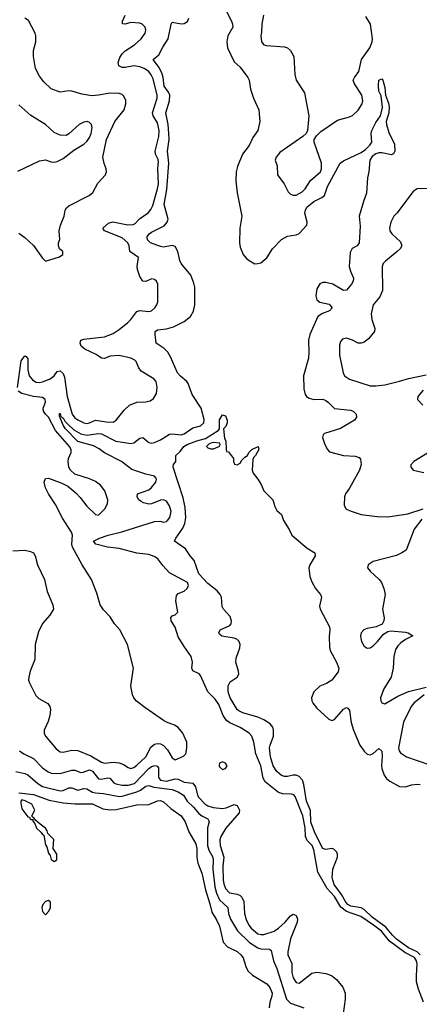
# Model space of a CAD drawing. Header units: inches. Extents: x 1603819 to 1745079, y 385938 to 533966.
# Tile 306 of 561: x 1731716 to 1734424, y 410115 to 416780. Entities that reach past the tile are written whole.
import ezdxf

# ---------------------------------------------------------------- set-up
doc = ezdxf.new("R2010")
doc.units = ezdxf.units.IN
doc.header["$MEASUREMENT"] = 0
doc.layers.add('B7431', color=7, linetype='Continuous')

msp = doc.modelspace()

# ---------------------------------------------------------------- linework, layer by layer
at = {"layer": 'B7431', "color": 5}
for points, elevation in [([(1731700.9, 414290), (1731726.7, 414470), (1731750, 414504.8), (1731760, 414500), (1731770, 414484.9), (1731770.3, 414410), (1731780.9, 414370), (1731802.2, 414342.2), (1731826.8, 414326.8), (1731850, 414324.5), (1731870, 414328.8), (1731922.5, 414350), (1731949.9, 414370), (1731970, 414397.6), (1731990, 414402.7), (1732010, 414384.1), (1732019.4, 414359.4), (1732037, 414230), (1732071.6, 414110), (1732090, 414085.8), (1732110, 414071.7), (1732150, 414051.5), (1732170, 414047.5), (1732190, 414050.9), (1732230, 414068.9), (1732302.5, 414057.5), (1732350, 414056), (1732369.8, 414070.2), (1732423.7, 414136.3), (1732460.5, 414170), (1732510, 414190.2), (1732570, 414193.1), (1732599.8, 414200.2), (1732623.5, 414216.5), (1732642.4, 414250), (1732648, 414290), (1732640.5, 414330), (1732625.6, 414350), (1732540, 414400), (1732524.1, 414424.1), (1732506.2, 414466.2), (1732495.5, 414475.5), (1732468.9, 414488.9), (1732390, 414507.7), (1732330, 414501.8), (1732290, 414485.6), (1732270, 414487.9), (1732234.3, 414514.3), (1732158.4, 414550), (1732132, 414570), (1732125.1, 414590), (1732129.6, 414610), (1732150, 414618), (1732290, 414632.4), (1732350, 414656.6), (1732390, 414682.7), (1732447.8, 414730), (1732468.8, 414750), (1732510, 414805.5), (1732530, 414812.1), (1732590, 414805.4), (1732609.8, 414810.2), (1732632.6, 414830), (1732645.4, 414850), (1732651, 414870), (1732652.9, 414972.9), (1732651.5, 414990), (1732642, 415010), (1732630, 415020.7), (1732610, 415025.6), (1732571.2, 415008.8), (1732550, 415011.1), (1732530, 415041.3), (1732513.4, 415090), (1732511.4, 415110), (1732520.3, 415170), (1732462.3, 415210), (1732458, 415250), (1732449, 415270), (1732410, 415303.1), (1732289.7, 415350), (1732280.3, 415370), (1732317.5, 415402.5), (1732347.1, 415412.9), (1732449.3, 415390.7), (1732485.3, 415394.7), (1732498.6, 415401.4), (1732527.5, 415432.5), (1732587.1, 415472.9), (1732604.9, 415495.1), (1732617.2, 415522.8), (1732650, 415634.9), (1732656.1, 415670), (1732652.8, 415770), (1732657.5, 415817.5), (1732654.8, 415834.8), (1732637.1, 415870), (1732634.1, 415890), (1732658.3, 415990), (1732661.8, 416030), (1732650, 416081.4), (1732619.4, 416130), (1732614.9, 416150), (1732647.3, 416250), (1732646.3, 416270), (1732619.3, 416379.3), (1732607.7, 416407.7), (1732590, 416429), (1732558.7, 416450), (1732530, 416462), (1732490, 416467.9), (1732430, 416456.1), (1732410, 416457.5), (1732388.5, 416468.5), (1732383.2, 416490), (1732394.8, 416525.2), (1732410.6, 416549.4), (1732430.9, 416569.1), (1732493.1, 416610), (1732539.7, 416650), (1732566, 416690), (1732570.8, 416710), (1732566.5, 416730), (1732546.4, 416750), (1732530, 416756.6), (1732470, 416760.8), (1732429.7, 416749.7), (1732411.9, 416751.9), (1732412.8, 416770), (1732431.6, 416810)], 180), ([(1733116.5, 416836.5), (1733151, 416770), (1733158.9, 416750), (1733159.7, 416730), (1733126.7, 416670), (1733120.6, 416630), (1733124, 416590), (1733170, 416494.8), (1733210, 416459.1), (1733262.8, 416390), (1733270.8, 416370), (1733280.7, 416310), (1733300.7, 416250), (1733337.3, 416170), (1733342, 416090), (1733330.4, 416030), (1733296.7, 415983.3), (1733270, 415929.6), (1733226.5, 415870), (1733192.7, 415787.3), (1733183.6, 415750), (1733181.3, 415690), (1733188.5, 415608.5), (1733220.2, 415450), (1733206.7, 415370), (1733204.4, 415270), (1733210, 415241), (1733230.4, 415190), (1733250, 415166), (1733270.3, 415150.3), (1733310, 415128.5), (1733330, 415128.8), (1733350, 415135.3), (1733390, 415167), (1733429.8, 415230), (1733490, 415292.8), (1733530, 415315.7), (1733590, 415323.5), (1733610, 415333.8), (1733660.9, 415390), (1733663.7, 415410), (1733649.1, 415470), (1733651.8, 415490), (1733662.4, 415510), (1733710, 415549.1), (1733764.2, 415575.8), (1733780.8, 415590), (1733802.3, 415650), (1733887.8, 415810), (1733910, 415825.8), (1734030, 415880.1), (1734059.3, 415900.7), (1734088.2, 415930), (1734101, 415950), (1734097.6, 416010), (1734103, 416030), (1734130, 416084.9), (1734161, 416130), (1734174.3, 416185.7), (1734164.6, 416264.6), (1734150, 416295.3), (1734146.2, 416333.8), (1734150, 416370.4), (1734170, 416380.7), (1734177.1, 416370), (1734190, 416322), (1734194.4, 416270), (1734215.9, 416215.9), (1734220.3, 416190), (1734216.5, 416150), (1734199.5, 416090), (1734201.3, 416070), (1734217.5, 416017.5), (1734256.7, 415936.7), (1734257.1, 415890), (1734248.7, 415871.3), (1734235.2, 415864.8), (1734170, 415877.8), (1734150, 415878.9), (1734130, 415872.8), (1734105, 415855), (1734089.4, 415830), (1734081.5, 415750), (1734072.4, 415710), (1734066.5, 415606.5), (1734045.1, 415550), (1734016.2, 415450), (1734021.9, 415381.9), (1734015.5, 415270), (1734003.1, 415250), (1733969.6, 415230.4), (1733955, 415205), (1733948.5, 415108.5), (1733956.8, 415076.8), (1733976.9, 415030), (1733975.3, 415010), (1733964.4, 414990), (1733930.1, 414949.9), (1733910, 414946), (1733838, 414990), (1733790, 415001.2), (1733770, 415000.2), (1733750, 414991.6), (1733730, 414958.7), (1733721.6, 414910), (1733730, 414884.2), (1733750, 414868.8), (1733813.4, 414853.4), (1733832.8, 414830), (1733814.9, 414810), (1733768.4, 414791.6), (1733735.3, 414770), (1733682.7, 414650), (1733673, 414610), (1733675.8, 414530), (1733672.1, 414487.9), (1733639.5, 414370), (1733641.2, 414281.2), (1733650, 414244), (1733659.3, 414230), (1733678, 414218), (1733710, 414209), (1733770, 414210.3), (1733790, 414203.2), (1733809.4, 414189.4), (1733850, 414149.2), (1733956.7, 414136.7), (1733975.5, 414130), (1733995.8, 414110), (1733998.7, 414090), (1733983.8, 414070), (1733890, 414012.4), (1733782.2, 413977.8), (1733772.4, 413970), (1733767.8, 413952.2), (1733784.2, 413904.2), (1733802.4, 413870), (1733815.8, 413855.8), (1733910, 413829.1), (1733990, 413826.4), (1734016.7, 413816.7), (1734025.8, 413805.8), (1734030.4, 413770), (1734017.4, 413730), (1733950.8, 413609.2), (1733923.6, 413570), (1733916.1, 413550), (1733913.8, 413493.8), (1733925.5, 413470), (1733954.7, 413454.7), (1734030, 413430.2), (1734137.4, 413417.4), (1734210, 413415.8), (1734345.8, 413434.2), (1734450, 413468.5)], 160), ([(1733368.8, 416810), (1733355.6, 416750), (1733354.1, 416694.1), (1733349.2, 416670), (1733353.8, 416630), (1733370.1, 416610.1), (1733385, 416605), (1733510, 416597.1), (1733530.8, 416590.8), (1733551.5, 416571.5), (1733574, 416530), (1733579.5, 416410), (1733590, 416371.3), (1733645.5, 416285.5), (1733674, 416130), (1733666.8, 416030), (1733656, 416010), (1733634.8, 415990), (1733478.2, 415881.8), (1733452.7, 415850), (1733446.4, 415830), (1733460.9, 415790), (1733462, 415730), (1733507.3, 415670), (1733534.2, 415614.2), (1733550, 415599.1), (1733570, 415593), (1733590, 415593), (1733630, 415614.4), (1733650, 415634.9), (1733687.5, 415692.5), (1733753.8, 415750), (1733762, 415770), (1733761, 415810), (1733711.1, 415950), (1733711.6, 415970), (1733726.3, 415993.7), (1733757.5, 416022.5), (1733870, 416100.3), (1733950, 416122.6), (1733970, 416132.2), (1734010, 416166.7), (1734036, 416210), (1734041, 416230), (1734034.5, 416270), (1733982, 416350), (1733976.4, 416370), (1733984.2, 416390), (1734014.8, 416430), (1734031.1, 416510), (1734088.1, 416590), (1734104.2, 416630), (1734105.9, 416650), (1734092.7, 416750), (1734061.6, 416801.6)], 180), ([(1731710, 415334), (1731750, 415304.9), (1731810, 415250.6), (1731870, 415166), (1731890, 415146), (1731984.8, 415175.2), (1732009, 415190), (1732009.3, 415210), (1731986.6, 415230), (1731978.4, 415250), (1731978.9, 415270), (1731988.5, 415291.5), (1731982.4, 415350), (1731991.7, 415390), (1732017.3, 415450), (1732024.4, 415490), (1732033.2, 415506.8), (1732050, 415521.2), (1732186, 415590), (1732212.2, 415610), (1732246, 415674), (1732298.4, 415730), (1732304.2, 415750), (1732301.3, 415770), (1732287.5, 415807.5), (1732280.2, 415850), (1732304.1, 415970), (1732359.8, 416090), (1732423.4, 416170), (1732435, 416210), (1732434.1, 416234.1), (1732422.1, 416262.1), (1732410, 416273.3), (1732390, 416279.9), (1732330, 416282.7), (1732250, 416268.3), (1732205.6, 416265.6), (1732136.3, 416276.3), (1732070, 416296.3), (1732050, 416298), (1731990, 416289.6), (1731930, 416311.6), (1731879.2, 416359.2), (1731850, 416398), (1731823.5, 416450), (1731808.8, 416531.2), (1731808.8, 416571.2), (1731824.7, 416630), (1731825.6, 416670), (1731820.7, 416690), (1731775.1, 416775.1), (1731751.2, 416791.2)], 220), ([(1734451.7, 410130), (1734417.4, 410217.4), (1734405.8, 410265.8), (1734403.7, 410310), (1734408.7, 410388.7), (1734404.2, 410410), (1734390, 410432.1), (1734325.2, 410465.2), (1734222.1, 410542.1), (1734166.9, 410610), (1734114.1, 410650), (1734027.4, 410710), (1733930, 410742.5), (1733891.8, 410771.8), (1733850, 410845), (1733799, 410899), (1733736.3, 411010), (1733710, 411161), (1733696.9, 411190), (1733664.7, 411224.7), (1733651.8, 411250), (1733650.8, 411310), (1733635.5, 411390), (1733581.9, 411521.9), (1733572.6, 411532.6), (1733557.5, 411537.5), (1733499, 411539), (1733470, 411549.1), (1733379.9, 411619.9), (1733366.3, 411646.3), (1733349.5, 411730), (1733316.6, 411810), (1733302, 411890), (1733289.1, 411929.1), (1733269.7, 411950), (1733209.2, 411989.2), (1733140.2, 412020.2), (1733116.2, 412036.2), (1733094.6, 412070), (1733065.2, 412145.2), (1733040.7, 412180.7), (1732991.1, 412231.1), (1732940.1, 412340.1), (1732931.2, 412351.2), (1732890, 412373.2), (1732883, 412390), (1732886, 412430), (1732878.3, 412470), (1732830, 412536.2), (1732790, 412602.9), (1732768.5, 412668.5), (1732742.4, 412710), (1732740.7, 412730), (1732750, 412744), (1732770, 412750.6), (1732787, 412770), (1732773.8, 412846.2), (1732778.6, 412881.4), (1732790, 412896), (1732830, 412910.8), (1732851.3, 412928.7), (1732859.3, 412950), (1732852.7, 412970), (1732730, 413035.1), (1732684.7, 413084.7), (1732652.4, 413130), (1732627.2, 413147.2), (1732590, 413158.9), (1732510, 413168), (1732390, 413200.7), (1732310, 413209), (1732232, 413230), (1732215.6, 413250), (1732257, 413270), (1732314.7, 413290), (1732407.4, 413312.6), (1732630, 413382.2), (1732664.8, 413384.8), (1732690, 413378.7), (1732710, 413382.4), (1732717.6, 413390), (1732733.1, 413410), (1732742.2, 413450), (1732731.2, 413490), (1732710, 413520.8), (1732689.8, 413529.8), (1732670, 413526.5), (1732610, 413502.9), (1732590, 413501), (1732554.5, 413510), (1732538.7, 413518.7), (1732523.5, 413530), (1732513, 413550), (1732515.1, 413570), (1732590, 413597.1), (1732610, 413612.2), (1732637.4, 413650), (1732643.5, 413670), (1732639.2, 413679.2), (1732630.4, 413690.4), (1732570, 413703.7), (1732475.1, 413735.1), (1732406.5, 413790), (1732290, 413847.6), (1732254.6, 413874.6), (1732216.3, 413896.3), (1732110, 413924.8), (1732026.9, 414010), (1732010, 414036), (1731984.8, 414095.2), (1731985.8, 414114.2), (1731990, 414113.4), (1731995.4, 414095.4), (1732004.9, 414084.9), (1732010, 414086), (1732021.8, 414061.8), (1732041.4, 414041.4), (1732083.2, 414003.2), (1732130, 413976.5), (1732170, 413968.7), (1732250, 413978.8), (1732270, 413975.7), (1732367.2, 413927.2), (1732470, 413911.2), (1732490, 413915.1), (1732530, 413948.3), (1732550, 413951.4), (1732590, 413917.1), (1732610, 413913.8), (1732630, 413917.7), (1732670, 413935), (1732730, 413973.8), (1732750, 413977.1), (1732809.8, 413970.2), (1732830, 413977.6), (1732890, 414017.8), (1732940.9, 414030), (1732963, 414050), (1732966, 414074), (1732945.3, 414150), (1732883.7, 414243.7), (1732856.7, 414316.7), (1732848.4, 414330), (1732806.1, 414366.1), (1732785.4, 414390), (1732738.5, 414498.5), (1732719.7, 414530), (1732695, 414555), (1732640.5, 414590), (1732635, 414650), (1732634.7, 414670), (1732650, 414681.5), (1732710, 414686.9), (1732758.2, 414701.8), (1732830, 414738.2), (1732872.6, 414770), (1732893.3, 414806.7), (1732902.2, 414850), (1732903, 414970), (1732897, 414997), (1732875.3, 415050), (1732809.8, 415130), (1732800.2, 415150), (1732787.2, 415210), (1732770, 415245.4), (1732750, 415252.2), (1732690, 415240.6), (1732670, 415245), (1732601.3, 415270), (1732582, 415290), (1732579.7, 415310), (1732594, 415330), (1732610, 415342.2), (1732694.5, 415385.5), (1732716.3, 415410), (1732721.2, 415430), (1732695.6, 415530), (1732713.9, 415630), (1732727.5, 415810), (1732717.1, 415890), (1732728.1, 415970), (1732727.3, 416010), (1732721.9, 416070), (1732705.7, 416150), (1732730.4, 416230), (1732732.5, 416270), (1732724.1, 416290), (1732695.9, 416330), (1732688.2, 416390), (1732679.5, 416419.5), (1732658.7, 416458.7), (1732619.2, 416510), (1732657.8, 416542.2), (1732685.2, 416594.8), (1732721.6, 416650), (1732742.2, 416750), (1732750, 416762.4), (1732810, 416753.2), (1732830, 416755.4), (1732852, 416768), (1732861.6, 416790)], 160), ([(1731704.1, 415755.9), (1731850, 415823.7), (1731890, 415830.4), (1731930, 415817.1), (1731950, 415816.4), (1731970, 415821.3), (1732010, 415841.1), (1732082.6, 415897.4), (1732150, 415936.5), (1732170, 415955.6), (1732190, 415983.7), (1732199.5, 416010), (1732206.3, 416050), (1732202.4, 416070), (1732190, 416083.9), (1732172.7, 416090), (1732150, 416086.8), (1732119.5, 416070), (1732050, 416008.2), (1732030, 415996.9), (1731990, 415997.6), (1731950, 416017.2), (1731889.9, 416069.9), (1731791.4, 416131.4), (1731710, 416204)], 240), ([(1734490, 415636.5), (1734410, 415635.6), (1734383.1, 415616.9), (1734270.4, 415470), (1734250, 415449.5), (1734230.3, 415410), (1734222.4, 415370), (1734224.4, 415350), (1734237.1, 415330), (1734296.8, 415276.8), (1734305.3, 415250), (1734293.6, 415230), (1734273.6, 415210), (1734193.6, 415146.4), (1734179.5, 415130), (1734171.6, 415110), (1734173.5, 414946.5), (1734156.7, 414903.3), (1734111.5, 414850), (1734096.5, 414790), (1734101.3, 414750), (1734122.3, 414690), (1734120.3, 414670), (1734080.2, 414619.8), (1734050, 414597.4), (1734030, 414589.7), (1734010, 414589.7), (1733970, 414610.8), (1733930, 414624), (1733902.4, 414617.6), (1733890, 414601.2), (1733883.4, 414576.6), (1733882.3, 414510), (1733908.5, 414390), (1733917.1, 414370), (1733950, 414345.7), (1734090, 414302.4), (1734130, 414301.6), (1734190, 414308.6), (1734290, 414332.2), (1734350, 414351.4), (1734470, 414375.5)], 180), ([(1731670, 413183.9), (1731750, 413188.8), (1731790, 413180.4), (1731810, 413170.6), (1731821.6, 413150), (1731836.3, 413090), (1731884.9, 412990), (1731903, 412910), (1731939.9, 412819.9), (1731944.9, 412790), (1731919.1, 412750), (1731870, 412692.3), (1731843.8, 412636.2), (1731821.1, 412550), (1731818.3, 412450), (1731786.9, 412370), (1731776.9, 412330), (1731776.5, 412310), (1731782.6, 412290), (1731824.3, 412204.3), (1731845.1, 412185.1), (1731907.7, 412150), (1731919.5, 412130), (1731924.2, 412110), (1731921.1, 412070), (1731908.8, 412030), (1731882, 411970), (1731882, 411950), (1731890.3, 411930), (1731963.6, 411843.6), (1731990, 411824.9), (1732010, 411820.8), (1732070, 411835), (1732110, 411833.1), (1732197.2, 411797.2), (1732270, 411753.4), (1732290, 411747.2), (1732350, 411753.9), (1732390, 411750.1), (1732418.7, 411738.7), (1732450, 411716.9), (1732470, 411712.1), (1732490, 411718), (1732510, 411732.7), (1732570.5, 411790), (1732604.7, 411855.3), (1732630, 411874.7), (1732650, 411879.3), (1732670, 411877.2), (1732690, 411867.1), (1732717.5, 411837.5), (1732750, 411782.4), (1732770, 411768.7), (1732825.4, 411794.6), (1732840.9, 411810), (1732849.3, 411849.3), (1732849.3, 411890), (1732820.9, 411950), (1732789.6, 411989.6), (1732764.9, 412004.9), (1732710, 412024.2), (1732690, 412036.9), (1732563, 412123), (1732507.4, 412167.4), (1732488.3, 412190), (1732480.4, 412210), (1732469.7, 412270.3), (1732486.6, 412390), (1732447, 412550), (1732393.6, 412650), (1732358.7, 412690), (1732330, 412737), (1732284.1, 412784.1), (1732260.1, 412820.1), (1732238, 412898), (1732202.4, 412990), (1732138.9, 413090), (1732074.2, 413210), (1732069.7, 413230), (1732072.7, 413290), (1732066.3, 413310), (1732005.6, 413405.6), (1731959.3, 413499.3), (1731910, 413569.7), (1731890, 413612), (1731882, 413650), (1731890, 413674.4), (1731910, 413676), (1732002.3, 413642.3), (1732042.2, 413622.2), (1732097.1, 413577.1), (1732126.3, 413546.3), (1732170, 413487.6), (1732230, 413430.7), (1732250, 413426), (1732293.2, 413470), (1732310, 413502), (1732313.3, 413530), (1732292.6, 413590), (1732263.6, 413630), (1732230, 413653.7), (1732190, 413672.6), (1732090, 413703.6), (1732059.5, 413730), (1732049.6, 413750), (1732044.2, 413790), (1732046, 413810), (1732063.6, 413850), (1732064.4, 413870), (1732053.6, 413890), (1731958.5, 413998.5), (1731911.5, 414090), (1731889.9, 414110), (1731877, 414130), (1731875.8, 414150), (1731891.3, 414190), (1731888.7, 414210), (1731870, 414222.6), (1731810, 414230.2), (1731730, 414250), (1731706.5, 414266.5)], 180), ([(1734450, 414272), (1734414, 414230), (1734412, 414210), (1734448.4, 414170)], 180), ([(1734430, 410449.6), (1734410, 410469.3), (1734350, 410496.8), (1734270, 410555.5), (1734241.7, 410581.7), (1734197.3, 410637.3), (1734104.8, 410704.8), (1734050, 410757.4), (1734030, 410766.9), (1733959.6, 410779.6), (1733940.5, 410790), (1733925.9, 410805.9), (1733897, 410857), (1733846.8, 410926.8), (1733832.7, 410970), (1733838.7, 411030), (1733869.5, 411110), (1733870.2, 411130), (1733865.4, 411145.4), (1733845.6, 411165.6), (1733830, 411168.8), (1733790, 411162), (1733770, 411169.9), (1733718.4, 411270), (1733688.2, 411348.2), (1733686.3, 411426.3), (1733659, 411490), (1733641.8, 411601.8), (1733632, 411632), (1733610, 411656.6), (1733590, 411665.3), (1733570, 411666.2), (1733530, 411655.8), (1733510, 411655.9), (1733490, 411664.6), (1733458.9, 411690), (1733433.7, 411730), (1733416.3, 411790), (1733408.9, 411850), (1733412.5, 411870), (1733435.8, 411930), (1733436.7, 411970), (1733431.2, 411990), (1733413.4, 412013.4), (1733370, 412041.5), (1733330, 412057.6), (1733227, 412087), (1733200.9, 412100.9), (1733190, 412111.4), (1733141.5, 412190), (1733128.3, 412230), (1733128.3, 412271.7), (1733143.1, 412296.9), (1733190.2, 412329.8), (1733199.9, 412350), (1733199.1, 412370), (1733179.5, 412430), (1733182.6, 412457.4), (1733208.3, 412528.3), (1733210.4, 412550.4), (1733203.8, 412570), (1733186.5, 412586.5), (1733170, 412593.7), (1733086.3, 412606.3), (1733070, 412619.3), (1733065.1, 412630), (1733073.6, 412650), (1733140.2, 412679.8), (1733149.3, 412690.7), (1733151.8, 412708.2), (1733141.1, 412741.1), (1733096.9, 412790), (1733087.5, 412807.5), (1733083.1, 412870), (1733074.9, 412890), (1733054.6, 412914.6), (1732990, 412963.2), (1732930, 413028.5), (1732898.8, 413118.8), (1732870.5, 413150), (1732838.9, 413198.9), (1732765.1, 413250), (1732774, 413270), (1732821.3, 413338.7), (1732833.9, 413370), (1732841.8, 413410), (1732837.1, 413477.1), (1732824, 413544), (1732756, 413750), (1732759, 413770), (1732774, 413790), (1732773.2, 413830), (1732802.9, 413857.1), (1732827.8, 413890), (1732850, 413903.6), (1732915.1, 413930), (1732974.9, 413945.1), (1733061.7, 413998.3), (1733069.8, 414010.2), (1733070, 414070.8), (1733090, 414104.9), (1733110, 414099.1), (1733121.1, 414070), (1733121.1, 414050), (1733113.5, 414026.5), (1733096, 414010), (1733104.5, 413944.5), (1733111.6, 413928.4), (1733114, 413870), (1733118, 413858), (1733130, 413854), (1733164.7, 413810), (1733164.7, 413790), (1733171.3, 413771.3), (1733190, 413767.3), (1733210, 413778.8), (1733221.7, 413798.3), (1733241.1, 413818.9), (1733259, 413830), (1733269.2, 413850), (1733289.6, 413870.4), (1733330.7, 413890.7), (1733335.5, 413870), (1733313, 413830), (1733301.7, 413818.3), (1733296.7, 413803.3), (1733290.9, 413730.9), (1733298, 413710), (1733330.5, 413670.5), (1733353.2, 413633.2), (1733371.3, 413590), (1733430.6, 413530.6), (1733444, 413484), (1733457.3, 413457.3), (1733490.7, 413430), (1733504, 413390), (1733542.8, 413330), (1733561, 413290), (1733663, 413203), (1733714.8, 413170), (1733718.8, 413150), (1733682, 413090), (1733674.9, 413070), (1733681.7, 413010), (1733695.3, 412975.3), (1733721.3, 412930), (1733754.9, 412890), (1733760.5, 412870), (1733748.2, 412810), (1733752.4, 412790), (1733814.3, 412670), (1733818.3, 412650), (1733813.4, 412606.6), (1733814.7, 412530), (1733820.2, 412510), (1733862.3, 412430), (1733877.5, 412390), (1733874.4, 412365.6), (1733830, 412309.8), (1733793.9, 412286.1), (1733750, 412267.9), (1733709.4, 412230), (1733692.1, 412190), (1733695, 412170), (1733705.6, 412150), (1733730, 412119.6), (1733810, 412043.9), (1733830, 412034.9), (1733850, 412042.8), (1733910, 412112.6), (1733930, 412124.9), (1733939.9, 412119.9), (1733950, 412104.7), (1733963.1, 412023.1), (1733977.6, 411970), (1734021.6, 411870), (1734050, 411829), (1734070, 411808), (1734090, 411803.9), (1734110, 411811.5), (1734150, 411845.5), (1734168.8, 411828.8), (1734172, 411792), (1734166.6, 411730), (1734169.4, 411710), (1734185.9, 411665.9), (1734202.5, 411642.5), (1734225, 411625), (1734290, 411589.3), (1734330, 411587.2), (1734370, 411599.7), (1734410, 411605.4), (1734430, 411603.6)], 140), ([(1734584, 413910), (1734386.8, 413790), (1734366.8, 413766.8), (1734366, 413750), (1734382, 413730), (1734454, 413714)], 180), ([(1734441, 413399), (1734388, 413332), (1734335.5, 413190), (1734306.4, 413170), (1734270, 413152.8), (1734110, 413111.9), (1734077.1, 413090), (1734073, 413070), (1734090, 413048), (1734152.7, 412990), (1734168, 412970), (1734184.4, 412930), (1734191.5, 412890), (1734174.9, 412790), (1734186.4, 412730), (1734183.8, 412710), (1734172.2, 412687.8), (1734130.3, 412669.7), (1734070, 412659.3), (1734048.8, 412650), (1734030.3, 412630), (1734025, 412610), (1734027.1, 412590), (1734032.6, 412570), (1734050, 412538.4), (1734070, 412526), (1734090, 412527.9), (1734110, 412542.3), (1734140.4, 412570), (1734180.1, 412619.9), (1734210, 412639.3), (1734230, 412643.1), (1734330, 412632.9), (1734348.5, 412628.5), (1734378.8, 412610), (1734330, 412584.4), (1734298.7, 412561.3), (1734278.7, 412541.3), (1734263.3, 412516.7), (1734250.7, 412470), (1734247.1, 412390), (1734233.7, 412330), (1734182.4, 412250), (1734161.3, 412190), (1734162.4, 412170), (1734170, 412154.8), (1734190, 412148.9), (1734279.1, 412200.9), (1734350, 412231.5), (1734470, 412262.6)], 160), ([(1734456.8, 412210), (1734387.3, 412152.7), (1734368.9, 412131.1), (1734316.4, 412023.6), (1734283.5, 411850), (1734287.1, 411830), (1734296.8, 411816.8), (1734336.4, 411790), (1734495, 411735)], 160), ([(1731715.3, 411830), (1731743.1, 411810), (1731810, 411779.4), (1731870, 411716.5), (1731908.4, 411688.4), (1731930, 411679), (1731990, 411676.1), (1732070, 411698.8), (1732090, 411699.8), (1732130, 411684.5), (1732145.7, 411685.7), (1732190, 411701.4), (1732210, 411693.2), (1732250, 411641.8), (1732270, 411639.2), (1732310, 411648.6), (1732326, 411646), (1732353.6, 411613.6), (1732366.8, 411606.8), (1732410, 411598.5), (1732450, 411599), (1732493.9, 411610), (1732590, 411711.9), (1732610, 411725.2), (1732632.2, 411732.2), (1732647.5, 411727.5), (1732655.4, 411715.4), (1732656.9, 411650), (1732671.1, 411631.1), (1732710, 411625.3), (1732770, 411641.3), (1732790, 411638.3), (1732830, 411618.5), (1732890, 411611), (1732906.4, 411586.4), (1732920.3, 411530), (1732930, 411514), (1732970, 411471.8), (1732990, 411457.7), (1733026.8, 411446.8), (1733090, 411440.6), (1733114.7, 411445.3), (1733170, 411467.9), (1733190, 411460.2), (1733204.8, 411430), (1733203.7, 411410), (1733113.5, 411306.5), (1733079.8, 411250), (1733072.8, 411227.2), (1733073.2, 411190), (1733098.7, 411110), (1733092.7, 411050), (1733094.9, 410954.9), (1733098.3, 410930), (1733110, 410899.3), (1733138.5, 410870), (1733190, 410860.1), (1733210, 410851.2), (1733220.6, 410840.6), (1733234.2, 410810), (1733238.1, 410730), (1733250, 410688.9), (1733269.5, 410650), (1733285.3, 410630), (1733330, 410591.8), (1733350, 410586.9), (1733370, 410588.3), (1733441.2, 410610), (1733470.5, 410629.5), (1733515.4, 410670), (1733550, 410712.8), (1733570, 410726), (1733590, 410716.4), (1733598, 410690), (1733597.1, 410670), (1733550, 410557.4), (1733531.8, 410470), (1733533.8, 410450), (1733560.7, 410390), (1733559.7, 410330), (1733570, 410293), (1733590, 410262), (1733610, 410258), (1733694.7, 410325.3), (1733730, 410332), (1733790, 410323.1), (1733828.8, 410308.8), (1733863.1, 410283.1), (1733904.9, 410230), (1733921.6, 410190), (1733922, 410150), (1733906.8, 410050)], 160), ([(1731690, 411690.1), (1731750, 411678.2), (1731770, 411668.4), (1731837.8, 411610), (1731870, 411588.8), (1731990, 411559.5), (1732010, 411562.7), (1732050, 411580.4), (1732070, 411579.3), (1732110, 411563.8), (1732150, 411575.7), (1732170, 411573.8), (1732210, 411551.7), (1732230, 411546.1), (1732282.9, 411542.9), (1732390, 411521.3), (1732410, 411522.7), (1732510, 411553.5), (1732534.7, 411565.3), (1732570, 411591.3), (1732590, 411595.8), (1732625.4, 411585.4), (1732748.4, 411568.4), (1732790, 411553), (1732826.1, 411530), (1732850, 411489.5), (1732893.2, 411450), (1732930, 411406.8), (1732950.1, 411390.1), (1732991.3, 411370), (1732997.3, 411357.3), (1732999.1, 411350), (1732987.9, 411310), (1732989.3, 411190), (1732998.2, 411158.2), (1733023.6, 411110), (1733027.7, 411090), (1733025.1, 411030), (1733037.5, 410910), (1733050, 410866), (1733070, 410822.6), (1733125.5, 410770), (1733130.1, 410730), (1733144.4, 410690), (1733192.8, 410612.8), (1733272.6, 410532.6), (1733330, 410496.6), (1733350, 410489.4), (1733408.1, 410488.1), (1733418.8, 410478.8), (1733434.8, 410410), (1733457.2, 410357.2), (1733522.7, 410150), (1733550, 410122.1), (1733642, 410090)], 140), ([(1731710, 411546), (1731810, 411534.2), (1731916.3, 411496.3), (1732010, 411478.2), (1732091.3, 411471.3), (1732209.1, 411470.9), (1732278.4, 411438.4), (1732329.8, 411430.2), (1732370, 411433.4), (1732510, 411464.9), (1732590, 411466.7), (1732650, 411492), (1732670, 411494), (1732690, 411485.5), (1732740.8, 411440.8), (1732810.3, 411390), (1732836.5, 411350), (1732861.8, 411281.8), (1732910, 411200.7), (1732917.3, 411170), (1732916.5, 411110), (1732922.4, 411070), (1732950, 411003), (1732974.1, 410890), (1733005.4, 410794.6), (1733017.7, 410737.7), (1733050, 410686.5), (1733070, 410643.7), (1733094.7, 410534.7), (1733123.8, 410503.8), (1733190, 410471.1), (1733215.3, 410450), (1733230.2, 410430), (1733247.2, 410370), (1733262.4, 410342.4), (1733292.5, 410312.5), (1733390, 410254), (1733410, 410228), (1733425.7, 410190), (1733425.3, 410170), (1733411.7, 410128.3), (1733407.2, 410090)], 120)]:
    msp.add_lwpolyline(points, dxfattribs=dict(at, elevation=elevation))
for points, elevation in [([(1733030, 413918), (1733010, 413914.3), (1732998.8, 413910), (1732981, 413890), (1732990, 413881), (1733010, 413876), (1733030, 413876), (1733050, 413884.7), (1733068.4, 413891.6), (1733074.6, 413905.4), (1733072.7, 413912.7)], 140), ([(1733090, 411755.3), (1733070, 411746), (1733066.8, 411730), (1733070, 411722), (1733090, 411704.7), (1733110, 411712), (1733122, 411730), (1733110, 411748)], 180), ([(1731730, 411499), (1731722.8, 411490), (1731722.5, 411477.5), (1731730, 411438), (1731770, 411383), (1731782, 411382), (1731787.3, 411370), (1731794.6, 411365.4), (1731805.4, 411365.4), (1731805.4, 411354.6), (1731819.1, 411339.1), (1731830, 411306), (1731859.9, 411279.9), (1731870, 411264), (1731879.3, 411259.3), (1731890, 411194.8), (1731900.9, 411180.9), (1731910, 411138.8), (1731922.4, 411122.4), (1731930, 411096), (1731950, 411082), (1731967.3, 411092.7), (1731968, 411130), (1731942, 411170), (1731948, 411230), (1731906, 411270), (1731902, 411290), (1731890, 411308), (1731853.6, 411333.6), (1731822, 411362), (1731814.6, 411374.6), (1731802, 411382), (1731798, 411390), (1731818, 411430), (1731798, 411470), (1731752.9, 411492.9)], 120), ([(1731910, 410817.6), (1731890, 410809.7), (1731873.8, 410790), (1731866.4, 410770), (1731870, 410743.8), (1731890, 410720.7), (1731913.7, 410746.3), (1731925.6, 410770), (1731925.1, 410805.1)], 120)]:
    msp.add_lwpolyline(points, close=True, dxfattribs=dict(at, elevation=elevation))

doc.saveas('drawing.dxf')
